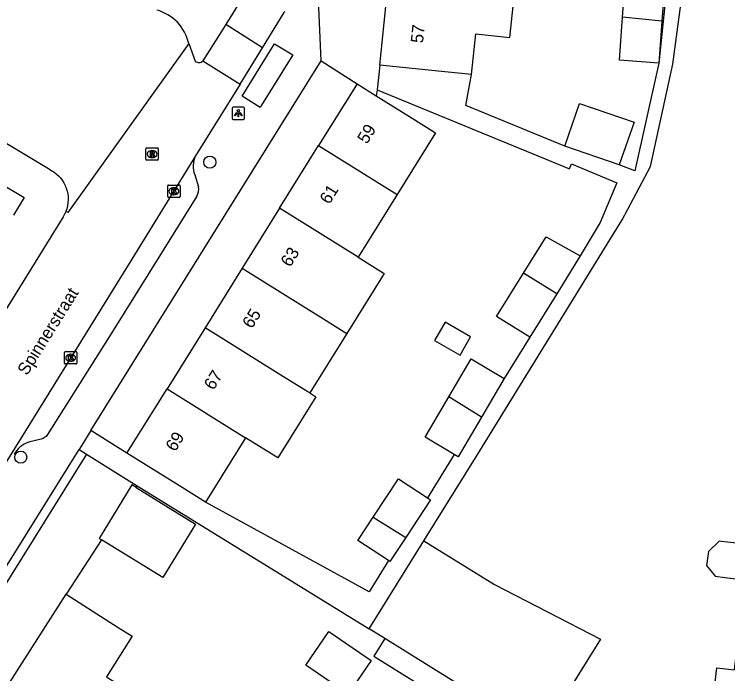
# Model space of a CAD drawing. Extents: x 160861 to 161308, y 384024 to 384878.
# Drawn here: x 161152.6 to 161210.2, y 384422.3 to 384475.5 of the extents above; entities that cross this region are included whole.
import ezdxf

# ---------------------------------------------------------------- set-up
doc = ezdxf.new("R2010")
doc.units = 0
for name, color, linetype in [('IMGEO_Boom', 7, 'Continuous'), ('IMGEO_Groenvoorziening', 7, 'Continuous'), ('IMGEO_Kolk', 7, 'Continuous'), ('IMGEO_Lichtpunt', 7, 'Continuous'), ('IMGEO_Openbare_ruimte_label', 7, 'Continuous'), ('IMGEO_Pand', 7, 'Continuous'), ('IMGEO_Pand_nummerreeks', 7, 'Continuous'), ('IMGEO_Rijbaan_lokaal_open', 7, 'Continuous'), ('IMGEO_Rioolput', 7, 'Continuous'), ('IMGEO_Voetpad_open', 7, 'Continuous')]:
    doc.layers.add(name, color=color, linetype=linetype)

msp = doc.modelspace()

# ---------------------------------------------------------------- linework, layer by layer
at = {"layer": 'IMGEO_Boom'}
for centre in [(161168.397, 384463.571), (161153.129, 384439.753)]:
    msp.add_circle(centre, 0.489, dxfattribs=at)
at = {"layer": 'IMGEO_Groenvoorziening'}
for points in [[(161158.438, 384439.993), (161144.615, 384417.804)], [(161162.542, 384437.439), (161162.451, 384437.301)], [(161159.665, 384433.061), (161156.787, 384428.682)]]:
    msp.add_lwpolyline(points, dxfattribs=at)
at = {"layer": 'IMGEO_Kolk'}
for p, q in [((161164.999, 384460.802), (161164.999, 384461.654)), ((161165.074, 384461.728), (161165.926, 384461.728)), ((161165.487, 384461.508), (161165.512, 384461.508)), ((161166, 384461.654), (161166, 384460.802)), ((161165.51, 384460.948), (161165.485, 384460.948)), ((161165.926, 384460.728), (161165.074, 384460.728)), ((161156.661, 384447.35), (161156.661, 384448.202)), ((161156.736, 384448.276), (161157.588, 384448.276)), ((161157.662, 384448.202), (161157.662, 384447.35)), ((161157.149, 384448.056), (161157.174, 384448.056)), ((161157.588, 384447.276), (161156.736, 384447.276)), ((161157.172, 384447.496), (161157.147, 384447.496))]:
    msp.add_line(p, q, dxfattribs=at)
for points in [[(161164.999, 384460.802), (161164.999, 384461.654)], [(161165.074, 384461.728), (161165.926, 384461.728)], [(161165.32, 384461.428), (161165.443, 384461.428), (161165.443, 384461.277), (161165.573, 384461.428), (161165.737, 384461.428), (161165.591, 384461.277), (161165.744, 384461.028), (161165.592, 384461.028), (161165.507, 384461.192), (161165.443, 384461.125), (161165.443, 384461.028), (161165.32, 384461.028), (161165.32, 384461.428)], [(161166, 384461.654), (161166, 384460.802)], [(161165.926, 384460.728), (161165.074, 384460.728)], [(161156.661, 384447.35), (161156.661, 384448.202)], [(161156.736, 384448.276), (161157.588, 384448.276)], [(161157.662, 384448.202), (161157.662, 384447.35)], [(161156.982, 384447.976), (161157.105, 384447.976), (161157.105, 384447.825), (161157.235, 384447.976), (161157.399, 384447.976), (161157.253, 384447.825), (161157.406, 384447.576), (161157.254, 384447.576), (161157.169, 384447.74), (161157.105, 384447.673), (161157.105, 384447.576), (161156.982, 384447.576), (161156.982, 384447.976)], [(161157.588, 384447.276), (161156.736, 384447.276)]]:
    msp.add_lwpolyline(points, dxfattribs=at)
for centre, start, end in [((161165.076, 384461.652), 91.55205, 178.44795), ((161165.076, 384461.652), 91.55205, 178.44795), ((161165.924, 384461.652), 1.55205, 88.44795), ((161165.924, 384461.652), 1.55205, 88.44795), ((161165.076, 384460.804), 181.55205, 268.44795), ((161165.076, 384460.804), 181.55205, 268.44795), ((161165.924, 384460.804), 271.55205, 358.44795), ((161165.924, 384460.804), 271.55205, 358.44795), ((161156.738, 384448.2), 91.55205, 178.44795), ((161156.738, 384448.2), 91.55205, 178.44795), ((161157.586, 384448.2), 1.55205, 88.44795), ((161157.586, 384448.2), 1.55205, 88.44795), ((161156.738, 384447.352), 181.55205, 268.44795), ((161156.738, 384447.352), 181.55205, 268.44795), ((161157.586, 384447.352), 271.55205, 358.44795), ((161157.586, 384447.352), 271.55205, 358.44795)]:
    msp.add_arc(centre, 0.0765, start, end, dxfattribs=at)
for centre, major_axis, ratio, start_param, end_param in [((161165.486, 384461.228), (-0.387, 0.002), 0.722429, 4.712389, 7.853982), ((161165.511, 384461.228), (-0.39, 0.002), 0.717154, 1.570796, 4.712389), ((161157.148, 384447.776), (-0.387, 0.002), 0.722429, 4.712389, 7.853982), ((161157.173, 384447.776), (-0.39, 0.002), 0.717154, 1.570796, 4.712389)]:
    msp.add_ellipse(centre, major_axis=major_axis, ratio=ratio, start_param=start_param, end_param=end_param, dxfattribs=at)
at = {"layer": 'IMGEO_Lichtpunt'}
for p, q in [((161170.206, 384467.933), (161170.206, 384467.126)), ((161170.206, 384467.933), (161170.206, 384467.126)), ((161171.108, 384468.028), (161170.3, 384468.028)), ((161171.108, 384468.028), (161170.3, 384468.028)), ((161171.202, 384467.126), (161171.202, 384467.933)), ((161171.202, 384467.126), (161171.202, 384467.933)), ((161170.3, 384467.032), (161171.108, 384467.032)), ((161170.3, 384467.032), (161171.108, 384467.032))]:
    msp.add_line(p, q, dxfattribs=at)
for points in [[(161170.58, 384467.597), (161170.619, 384467.569), (161170.431, 384467.307), (161170.393, 384467.334), (161170.58, 384467.597)], [(161170.682, 384467.549), (161170.729, 384467.549), (161170.729, 384467.227), (161170.682, 384467.227), (161170.682, 384467.549)], [(161170.792, 384467.569), (161170.83, 384467.596), (161171.017, 384467.334), (161170.978, 384467.306), (161170.792, 384467.569)]]:
    msp.add_lwpolyline(points, dxfattribs=at)
msp.add_circle((161170.705, 384467.731), 0.0994, dxfattribs=at)
for centre, start, end in [((161170.3, 384467.933), 90, 180), ((161170.3, 384467.933), 90, 180), ((161171.108, 384467.933), 0, 90), ((161171.108, 384467.933), 0, 90), ((161170.3, 384467.126), 180, 270), ((161170.3, 384467.126), 180, 270), ((161171.108, 384467.126), 270, 0), ((161171.108, 384467.126), 270, 360)]:
    msp.add_arc(centre, 0.0946, start, end, dxfattribs=at)
at = {"layer": 'IMGEO_Pand'}
for points in [[(161201.739, 384475.281), (161202.031, 384479.279), (161205.22, 384479.046), (161204.921, 384474.956)], [(161182.138, 384471.416), (161182.732, 384477.224)], [(161189.545, 384470.658), (161189.88, 384473.93), (161192.628, 384473.649), (161192.888, 384476.186), (161190.139, 384476.467)], [(161204.673, 384471.575), (161201.485, 384471.809), (161201.739, 384475.281)], [(161204.921, 384474.956), (161201.739, 384475.281)], [(161204.921, 384474.956), (161204.673, 384471.575)], [(161189.545, 384470.658), (161187.113, 384470.907), (161182.138, 384471.416)], [(161180.291, 384469.898), (161177.191, 384464.924)], [(161180.291, 384469.898), (161181.848, 384468.928)], [(161181.848, 384468.928), (161184.535, 384467.253), (161186.64, 384465.941), (161183.54, 384460.968)], [(161197.078, 384464.867), (161198.267, 384468.313), (161202.662, 384466.796), (161201.473, 384463.351)], [(161174.035, 384459.86), (161177.191, 384464.924)], [(161177.191, 384464.924), (161183.54, 384460.968)], [(161201.473, 384463.351), (161197.078, 384464.867)], [(161183.54, 384460.968), (161180.384, 384455.904)], [(161174.035, 384459.86), (161171.016, 384455.016)], [(161180.384, 384455.904), (161174.035, 384459.86)], [(161193.737, 384454.614), (161195.556, 384457.556), (161198.314, 384455.997)], [(161180.384, 384455.904), (161182.49, 384454.592), (161179.472, 384449.748)], [(161198.314, 384455.997), (161196.419, 384452.943)], [(161171.016, 384455.016), (161168.016, 384450.202)], [(161171.016, 384455.016), (161177.365, 384451.06), (161179.472, 384449.748)], [(161194.245, 384449.44), (161191.563, 384451.098), (161193.737, 384454.614)], [(161196.419, 384452.943), (161193.737, 384454.614)], [(161196.419, 384452.943), (161194.245, 384449.44)], [(161189.461, 384449.458), (161187.405, 384450.644), (161186.56, 384449.178), (161188.616, 384447.992), (161189.461, 384449.458)], [(161168.016, 384450.202), (161164.945, 384445.275)], [(161176.472, 384444.934), (161176.317, 384445.03), (161174.365, 384446.246), (161168.016, 384450.202)], [(161179.472, 384449.748), (161176.472, 384444.934)], [(161187.707, 384444.616), (161189.508, 384447.678), (161192.186, 384446.103)], [(161192.186, 384446.103), (161190.344, 384442.973)], [(161161.708, 384440.081), (161164.945, 384445.275)], [(161164.945, 384445.275), (161171.295, 384441.32)], [(161176.472, 384444.934), (161176.953, 384444.634), (161173.883, 384439.707), (161171.295, 384441.32)], [(161188.149, 384439.963), (161185.787, 384441.352), (161187.707, 384444.616)], [(161190.344, 384442.973), (161187.707, 384444.616)], [(161190.344, 384442.973), (161188.465, 384439.777), (161188.149, 384439.963)], [(161171.295, 384441.32), (161168.057, 384436.124)], [(161168.057, 384436.124), (161165.952, 384437.436), (161161.708, 384440.081)], [(161212.753, 384439.672), (161211.965, 384432.966), (161211.933, 384432.689), (161209.734, 384432.948), (161209.548, 384432.969), (161208.671, 384432.135), (161208.515, 384431.013), (161209.207, 384430.138), (161210.007, 384430.038), (161211.598, 384429.851), (161210.743, 384422.563)], [(161181.592, 384434.907), (161183.637, 384438.013), (161185.98, 384436.471)], [(161162.451, 384437.301), (161162.113, 384437.509), (161159.456, 384433.189), (161159.665, 384433.061)], [(161162.451, 384437.301), (161167.254, 384434.348), (161164.597, 384430.028), (161159.665, 384433.061)], [(161185.98, 384436.471), (161186.233, 384436.304), (161184.231, 384433.263)], [(161182.832, 384431.4), (161180.356, 384433.03), (161181.592, 384434.907)], [(161181.592, 384434.907), (161184.231, 384433.263)], [(161184.231, 384433.263), (161182.952, 384431.321), (161182.832, 384431.4)], [(161181.267, 384425.88), (161185.695, 384432.994)], [(161185.695, 384432.994), (161191.381, 384429.454), (161199.953, 384425.042), (161195.111, 384417.263)], [(161152.235, 384421.518), (161156.787, 384428.682)], [(161156.787, 384428.682), (161161.007, 384426), (161162.133, 384425.285), (161160.058, 384422.019), (161162.986, 384420.159)], [(161182.526, 384425.096), (161181.267, 384425.88)], [(161176.152, 384422.961), (161178.018, 384425.683), (161181.434, 384423.341), (161179.567, 384420.619), (161176.152, 384422.961)], [(161195.111, 384417.263), (161182.526, 384425.096)], [(161208.292, 384413.528), (161208.33, 384413.853), (161208.635, 384413.817), (161208.964, 384416.613), (161208.573, 384416.659), (161208.617, 384417.034), (161208.999, 384416.989), (161209.314, 384419.672), (161209.002, 384419.709), (161209.356, 384422.726), (161210.743, 384422.563)]]:
    msp.add_lwpolyline(points, dxfattribs=at)
at = {"layer": 'IMGEO_Rijbaan_lokaal_open'}
for points in [[(161171.382, 384477.465), (161169.685, 384474.679)], [(161172.646, 384472.807), (161174.408, 384475.649), (161174.464, 384475.756)], [(161169.685, 384474.679), (161167.841, 384471.754)], [(161172.646, 384472.807), (161169.685, 384474.679)], [(161166.699, 384473.159), (161156.936, 384459.5), (161156.774, 384459.589)], [(161166.699, 384473.159), (161167.22, 384471.73)], [(161170.845, 384469.886), (161172.646, 384472.807)], [(161167.841, 384471.754), (161170.845, 384469.886)], [(161170.845, 384469.886), (161167.25, 384464.077)], [(161147.548, 384467.735), (161155.229, 384463.139), (161155.372, 384463.054), (161155.653, 384462.886), (161155.803, 384462.789), (161155.995, 384462.644), (161156.172, 384462.482), (161156.335, 384462.304), (161156.481, 384462.113), (161156.609, 384461.91), (161156.719, 384461.696), (161156.809, 384461.473), (161156.879, 384461.243), (161156.928, 384461.007), (161156.955, 384460.768), (161156.962, 384460.528), (161156.946, 384460.288), (161156.91, 384460.05), (161156.852, 384459.817), (161156.774, 384459.589)], [(161167.25, 384464.077), (161162.091, 384455.73), (161145.608, 384429.136)], [(161156.774, 384459.589), (161156.676, 384459.37), (161156.558, 384459.16), (161156.172, 384458.536), (161156.12, 384458.453), (161145.898, 384441.958), (161135.892, 384425.82)]]:
    msp.add_lwpolyline(points, dxfattribs=at)
for centre, radius, start, end in [((161163.189, 384472.382), 3.595, 12.47536, 75.14037), ((161167.519, 384472.052), 0.439, 227.19456, 317.23189)]:
    msp.add_arc(centre, radius, start, end, dxfattribs=at)
at = {"layer": 'IMGEO_Rioolput'}
for p, q in [((161163.241, 384463.804), (161163.241, 384464.656)), ((161163.316, 384464.73), (161164.168, 384464.73)), ((161163.729, 384464.51), (161163.754, 384464.51)), ((161164.242, 384464.656), (161164.242, 384463.804)), ((161164.168, 384463.73), (161163.316, 384463.73)), ((161163.752, 384463.95), (161163.727, 384463.95))]:
    msp.add_line(p, q, dxfattribs=at)
for points in [[(161163.241, 384463.804), (161163.241, 384464.656)], [(161163.316, 384464.73), (161164.168, 384464.73)], [(161163.83, 384464.428), (161163.578, 384464.43), (161163.578, 384464.03)], [(161163.756, 384464.349), (161163.702, 384464.349), (161163.702, 384464.268)], [(161164.242, 384464.656), (161164.242, 384463.804)], [(161164.168, 384463.73), (161163.316, 384463.73)], [(161163.578, 384464.03), (161163.702, 384464.03), (161163.702, 384464.192), (161163.713, 384464.192)], [(161163.702, 384464.268), (161163.754, 384464.268)], [(161163.76, 384464.163), (161163.831, 384464.03), (161163.971, 384464.03), (161163.906, 384464.156)]]:
    msp.add_lwpolyline(points, dxfattribs=at)
for centre, radius, start, end in [((161163.318, 384464.654), 0.0765, 91.55205, 178.44795), ((161163.318, 384464.654), 0.0765, 91.55205, 178.44795), ((161163.762, 384464.253), 0.0964, 77.00612, 93.18647), ((161163.776, 384464.31), 0.0378, 276.66336, 79.67722), ((161163.829, 384464.318), 0.109, 350.36119, 89.41601), ((161164.166, 384464.654), 0.0765, 1.55205, 88.44795), ((161164.166, 384464.654), 0.0765, 1.55205, 88.44795), ((161163.318, 384463.806), 0.0765, 181.55205, 268.44795), ((161163.318, 384463.806), 0.0765, 181.55205, 268.44795), ((161163.712, 384464.139), 0.0533, 26.02933, 88.69889), ((161163.738, 384464.457), 0.19, 274.7715, 282.96867), ((161163.827, 384464.318), 0.112, 277.58423, 350.98172), ((161163.811, 384464.103), 0.108, 29.51342, 73.79051), ((161164.166, 384463.806), 0.0765, 271.55205, 358.44795), ((161164.166, 384463.806), 0.0765, 271.55205, 358.44795)]:
    msp.add_arc(centre, radius, start, end, dxfattribs=at)
for centre, major_axis, ratio, start_param, end_param in [((161163.728, 384464.23), (-0.387, 0.002), 0.722429, 4.712389, 7.853982), ((161163.753, 384464.23), (-0.39, 0.002), 0.717154, 1.570796, 4.712389)]:
    msp.add_ellipse(centre, major_axis=major_axis, ratio=ratio, start_param=start_param, end_param=end_param, dxfattribs=at)
at = {"layer": 'IMGEO_Voetpad_open'}
for points in [[(161185.695, 384432.994), (161189.991, 384439.907), (161201.696, 384458.913), (161203.982, 384463.225), (161205.809, 384471.484), (161207.136, 384481.547), (161208.737, 384497.685), (161211.066, 384515.775), (161212.573, 384530.677), (161214.362, 384549.557), (161218.539, 384591.638), (161224.003, 384644.44)], [(161205.845, 384483.039), (161204.673, 384471.575)], [(161177.404, 384471.762), (161177.165, 384477.339)], [(161173.638, 384473.141), (161174.034, 384472.894), (161175.097, 384472.232), (161172.57, 384468.176), (161172.461, 384468.002), (161171.003, 384468.91), (161173.638, 384473.141)], [(161158.798, 384441.894), (161177.404, 384471.762)], [(161177.404, 384471.762), (161180.291, 384469.898)], [(161182.138, 384471.416), (161181.905, 384469.413)], [(161204.673, 384471.575), (161202.722, 384462.873), (161201.473, 384463.351)], [(161197.078, 384464.867), (161189.071, 384468.147), (161189.545, 384470.658)], [(161181.905, 384469.413), (161181.848, 384468.928)], [(161181.905, 384469.413), (161197.448, 384463.045), (161197.618, 384463.448), (161201.269, 384461.906), (161199.92, 384458.712), (161198.314, 384455.997)], [(161149.442, 384463.074), (161153.416, 384460.726), (161152.548, 384459.295)], [(161167.182, 384462.55), (161167.478, 384461.584)], [(161167.352, 384460.84), (161160.463, 384449.774), (161155.298, 384441.569), (161155.238, 384441.497), (161155.173, 384441.429), (161155.101, 384441.368), (161155.025, 384441.313), (161154.944, 384441.266), (161154.859, 384441.226), (161154.771, 384441.193), (161154.68, 384441.169), (161153.867, 384440.979), (161153.693, 384440.924), (161153.525, 384440.855), (161153.363, 384440.77), (161153.21, 384440.671), (161153.066, 384440.559), (161152.933, 384440.435), (161152.811, 384440.299), (161152.702, 384440.153), (161152.607, 384439.997)], [(161194.245, 384449.44), (161192.186, 384446.103)], [(161158.798, 384441.894), (161157.844, 384440.363)], [(161161.708, 384440.081), (161158.798, 384441.894)], [(161144.024, 384418.179), (161157.844, 384440.363)], [(161157.844, 384440.363), (161158.438, 384439.993)], [(161158.438, 384439.993), (161162.542, 384437.439)], [(161188.149, 384439.963), (161185.98, 384436.471)], [(161162.542, 384437.439), (161181.267, 384425.88)], [(161182.832, 384431.4), (161181.268, 384428.881), (161168.057, 384436.124)], [(161182.526, 384425.096), (161181.639, 384423.671), (161196.872, 384414.19), (161197.08, 384413.632), (161197.242, 384413.103), (161196.031, 384408.12), (161191.11, 384399.375)]]:
    msp.add_lwpolyline(points, dxfattribs=at)
for centre, radius, start, end in [((161168.937, 384463.237), 1.884, 153.52066, 201.37975), ((161166.489, 384461.369), 1.012, 328.49803, 12.27774)]:
    msp.add_arc(centre, radius, start, end, dxfattribs=at)

# ---------------------------------------------------------------- texts
at = {"layer": 'IMGEO_Openbare_ruimte_label'}
msp.add_text('Spinnerstraat', height=1, rotation=58.07354, dxfattribs=at).set_placement((161153.637, 384446.281))
at = {"layer": 'IMGEO_Pand_nummerreeks'}
for s, rotation, p in [('57', 84.16193, (161185.613, 384473.152)), ('59', 58.06739, (161181.089, 384464.977)), ('61', 58.06739, (161178.051, 384460.104)), ('63', 58.06927, (161174.895, 384455.037)), ('65', 58.06927, (161171.798, 384450.068)), ('67', 58.06927, (161168.701, 384445.098)), ('69', 58.06739, (161165.603, 384440.13))]:
    msp.add_text(s, height=1, rotation=rotation, dxfattribs=at).set_placement(p)

doc.saveas('drawing.dxf')
